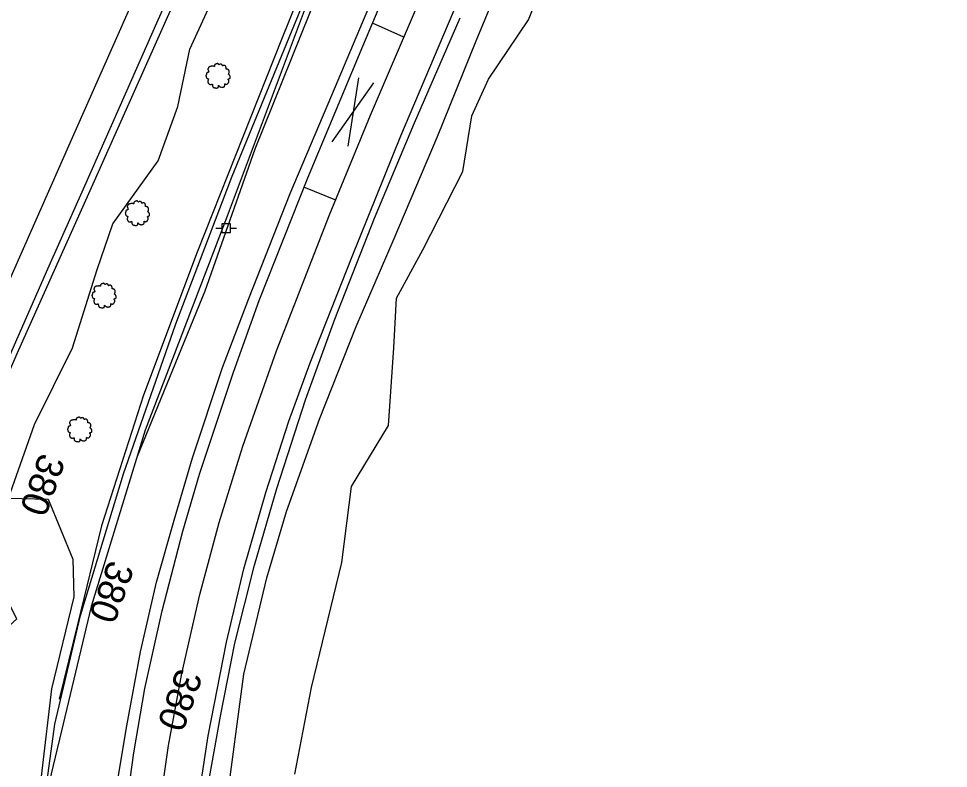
# Model space of a CAD drawing. Extents: x 1901471 to 1963503, y 756461 to 799997.
# Drawn here: x 1940435.5 to 1940707.9, y 778846.4 to 779066.1 of the extents above; entities that cross this region are included whole.
import ezdxf

# ---------------------------------------------------------------- set-up
doc = ezdxf.new("R2010")
doc.units = 0
for name, color, linetype in [('Default', 7, 'Continuous'), ('RD_EX_Fence_Other', 7, 'Continuous'), ('RD_EX_GuardRail', 7, 'Continuous'), ('RD_EX_H2O', 7, 'Continuous'), ('RD_EX_Road', 7, 'Continuous'), ('RD_EX_UT', 7, 'Continuous'), ('RD_EX_VEG', 7, 'Continuous'), ('RD_HC_TX_Sta50', 7, 'Continuous')]:
    doc.layers.add(name, color=color, linetype=linetype)

# ---------------------------------------------------------------- blocks, each defined once
blk = doc.blocks.new('PP')
at = {"layer": 'RD_EX_UT'}
for p, q in [((2.49, 2.51), (-2.51, 2.51)), ((-2.51, 2.51), (-2.51, -2.49)), ((2.49, -2.49), (2.49, 2.51)), ((-5.94, -0.05), (-2.47, -0.05)), ((-2.51, -2.49), (2.49, -2.49)), ((2.42, -0.05), (6.06, -0.05))]:
    blk.add_line(p, q, dxfattribs=at)
blk = doc.blocks.new('T2')
at = {"layer": 'RD_EX_VEG'}
for points in [[(0.05, 7.21), (-0.25, 7.24), (-0.57, 7.14), (-0.82, 7.04), (-1.05, 6.96), (-1.27, 6.86), (-1.57, 6.69), (-1.8, 6.49), (-1.92, 6.24), (-1.97, 6.01), (-2.02, 5.74), (-2.02, 5.56), (-2.15, 5.54), (-2.3, 5.56), (-2.55, 5.64), (-2.8, 5.64), (-3.05, 5.64), (-3.4, 5.61), (-3.75, 5.61), (-4.02, 5.56), (-4.35, 5.51), (-4.72, 5.39), (-5.07, 5.26), (-5.37, 5.01), (-5.62, 4.54), (-5.75, 4.19), (-5.9, 3.94), (-5.75, 3.49), (-5.57, 3.14), (-5.55, 2.94), (-5.47, 2.52), (-5.37, 2.29), (-5.25, 2.09), (-5.32, 2.07), (-5.7, 2.02), (-6, 1.92), (-6.42, 1.69), (-6.64, 1.47), (-6.74, 1.14), (-6.77, 0.79), (-6.87, 0.59), (-6.94, 0.32), (-6.97, 0.24), (-7.02, -0.08), (-6.92, -0.53), (-6.89, -0.88), (-6.77, -1.11), (-6.62, -1.28), (-6.44, -1.53), (-6.05, -1.76), (-5.72, -1.86), (-5.52, -1.88), (-5.7, -2.38), (-5.75, -2.73), (-5.87, -3.13), (-5.87, -3.21), (-5.92, -3.68), (-5.77, -4.01), (-5.7, -4.38), (-5.52, -4.61), (-5.25, -4.91), (-4.92, -5.13), (-4.42, -5.26), (-4.02, -5.23), (-3.45, -5.06), (-3.2, -4.98), (-3.22, -5.16), (-3.2, -5.53), (-3.2, -5.96), (-3.05, -6.28), (-2.95, -6.56), (-2.8, -6.81), (-2.47, -7.03), (-2.07, -7.11), (-1.65, -7.26), (-1.2, -7.33), (-0.7, -7.36), (-0.1, -7.21), (0.18, -7.08), (0.28, -6.91), (0.48, -6.53), (0.43, -6.31), (0.45, -5.71), (0.55, -5.88), (0.73, -6.23), (1.23, -6.53), (1.63, -6.71), (2.1, -6.86), (2.4, -6.93), (2.88, -6.86), (3.25, -6.78), (3.63, -6.66), (3.93, -6.38), (4.1, -6.11), (4.15, -5.83), (4.23, -5.46), (4.28, -5.28)], [(4.28, -5.28), (4.2, -5.11), (4.15, -4.86), (4.23, -4.88), (4.4, -4.93), (4.68, -5.06), (4.9, -5.13), (5.23, -5.11), (5.5, -5.01), (5.95, -4.73), (6.22, -4.26), (6.5, -3.86), (6.57, -3.53), (6.52, -3.31), (6.5, -2.81), (6.3, -2.56), (6.25, -2.43), (6.15, -2.03), (6.22, -1.98), (6.5, -1.93), (6.87, -1.81), (7.15, -1.68), (7.37, -1.51), (7.45, -1.28), (7.42, -0.88), (7.47, -0.48), (7.4, -0.33), (7.3, -0.18), (7.22, 0.02), (7.07, 0.17), (6.97, 0.32), (6.87, 0.42), (6.75, 0.57), (6.57, 0.69), (6.42, 0.74), (6.37, 0.89), (6.52, 1.09), (6.57, 1.19), (6.6, 1.42), (6.82, 1.77), (6.87, 2.17), (6.82, 2.59), (6.77, 2.87), (6.62, 3.14), (6.42, 3.39), (6.3, 3.56), (6.12, 3.69), (5.8, 3.81), (5.55, 3.86), (5.2, 3.86), (5, 3.91), (5.03, 3.96), (5.03, 4.11), (5.03, 4.39), (4.95, 4.84), (4.8, 5.34), (4.8, 5.36), (4.7, 5.61), (4.48, 5.81), (4.3, 5.91), (4.1, 6.04), (3.85, 6.06), (3.55, 6.06), (3.28, 6.01), (3.08, 5.91), (2.9, 5.79), (2.83, 5.94), (2.73, 6.24), (2.68, 6.39), (2.53, 6.56), (2.3, 6.76), (1.85, 6.89), (1.23, 6.81), (0.93, 6.61), (0.78, 6.44), (0.73, 6.56), (0.53, 6.76), (0.43, 6.94), (0.25, 7.06), (0.1, 7.16), (0, 7.21)]]:
    blk.add_spline(points, degree=3, dxfattribs=at)

msp = doc.modelspace()

# ---------------------------------------------------------------- linework, layer by layer
at = {"layer": 'RD_EX_Fence_Other'}
msp.add_lwpolyline([(1940437.46, 778668.12), (1940437.71, 778694.17), (1940437.84, 778735.58), (1940438.5, 778777.85), (1940441.32, 778824.23), (1940446.15, 778859.37), (1940453.63, 778891.26), (1940466.28, 778932.77), (1940481.61, 778976.64), (1940498.08, 779019.93), (1940522.67, 779079.86), (1940543.26, 779130.87), (1940558.36, 779165.03), (1940588, 779237.71), (1940621.08, 779319.22)], dxfattribs=at)
at = {"layer": 'RD_EX_GuardRail'}
msp.add_lwpolyline([(1940323.82, 778687.94), (1940331.33, 778708.23), (1940343.99, 778742.94), (1940352.56, 778766.31), (1940368.63, 778811.33), (1940377.88, 778837.6), (1940382.57, 778848.77), (1940397.11, 778882.08), (1940416.91, 778926.28), (1940435.08, 778967.95), (1940457.79, 779018.6), (1940480.8, 779070.25), (1940501.76, 779118.27), (1940528.55, 779177.69), (1940538.87, 779200.83), (1940547.79, 779221.2), (1940556.79, 779241.59), (1940565, 779260.24), (1940573.97, 779280.39), (1940582.39, 779299.83), (1940590.51, 779318.18)], dxfattribs=at)
at = {"layer": 'RD_EX_H2O'}
for points in [[(1940496.28, 778835.15), (1940501.55, 778874.02), (1940508.24, 778902.24), (1940514.05, 778921.66), (1940523.66, 778948.7), (1940534.45, 778975.88), (1940545.53, 779001.68), (1940558.23, 779031.52), (1940569.58, 779059.61), (1940582.29, 779090.26)], [(1940526.2, 779081.3), (1940504.68, 779027.87), (1940490.03, 778986.21), (1940470.28, 778937.81)]]:
    msp.add_lwpolyline(points, dxfattribs=at)
at = {"layer": 'RD_EX_Road'}
for points in [[(1940487.26, 778830.94), (1940491.03, 778856), (1940496.42, 778883.37), (1940501.55, 778904.92), (1940507.95, 778927.27), (1940514.69, 778948.13), (1940520.96, 778965.21), (1940533.26, 778996.39), (1940547.54, 779031.75), (1940561.46, 779064.63), (1940574.26, 779094.95), (1940587.82, 779126.47), (1940602.42, 779160.14)], [(1940489.16, 779094.39), (1940476.32, 779065.63), (1940466.7, 779043.98), (1940454.79, 779017), (1940444.01, 778992.69), (1940432.21, 778965.78)], [(1940466.63, 778832.07), (1940469.26, 778850.98), (1940472.52, 778869.8), (1940477.53, 778892.6), (1940483.64, 778915.95), (1940488.56, 778932.64), (1940498.51, 778962.54), (1940506.03, 778983.48), (1940520.24, 779019.47), (1940536.39, 779058.02), (1940549.39, 779088.85)], [(1940471.78, 779077.71), (1940451.61, 779032.05), (1940429.46, 778982.08)], [(1940464.03, 778839.64), (1940467.22, 778858.86), (1940471.22, 778880.58), (1940475.92, 778901.02), (1940481.09, 778919.15), (1940486.49, 778937.39), (1940495.28, 778963.84), (1940503, 778984.14), (1940515.04, 779014.82), (1940527.24, 779043.64), (1940541.86, 779078.24)], [(1940476.67, 778833.98), (1940479.44, 778853.18), (1940483.34, 778874.24), (1940488.62, 778897.4), (1940494.25, 778918.43), (1940501.18, 778940.84), (1940511.08, 778968.73), (1940526.65, 779008.6), (1940538.6, 779037.8), (1940552.06, 779069.29)], [(1940490.98, 778841.03), (1940494.7, 778861.73), (1940498.9, 778883.11), (1940504.63, 778905.94), (1940511.15, 778928.42), (1940519.53, 778954.39), (1940528.17, 778978.09), (1940539.74, 779007.63), (1940551.51, 779035.61), (1940564.88, 779066.34)], [(1940548.36, 779060.62), (1940539.22, 779064.73)], [(1940539.51, 779047.32), (1940527.28, 779030.04)], [(1940532.1, 779028.73), (1940535.16, 779048.79)], [(1940528.43, 779012.95), (1940519.13, 779016.67)]]:
    msp.add_lwpolyline(points, dxfattribs=at)
at = {"layer": 'RD_EX_VEG'}
for points in [[(1940516.47, 778844.76), (1940521.33, 778870.16), (1940530.17, 778906.77), (1940533.09, 778929.02), (1940543.93, 778946.9), (1940545.41, 778969.69), (1940546.28, 778984.18), (1940553.91, 778998.35), (1940565.63, 779021.29), (1940568.26, 779037.65), (1940573.23, 779048.34), (1940584.93, 779065.74), (1940597.99, 779098.5), (1940610.52, 779127.12), (1940620.94, 779145.73), (1940637.55, 779183.37), (1940653.65, 779213.21), (1940670.26, 779238.02), (1940676.19, 779257.27), (1940681.57, 779273.28), (1940703.51, 779286.65), (1940724.77, 779305.6)], [(1940432.57, 778925.56), (1940440.15, 778947.23), (1940451.35, 778969.62), (1940458.57, 778992.55), (1940463.16, 779006), (1940476.4, 779024.47), (1940482.15, 779040.39), (1940485.7, 779057.11), (1940497.74, 779083.39), (1940511.05, 779115.43), (1940529.53, 779159.1), (1940586.75, 779275.22)], [(1940601.86, 779270.61), (1940547.35, 779137.89), (1940522.36, 779077.1), (1940496.62, 779008.22), (1940472.55, 778945.52), (1940456.73, 778893.9), (1940448.08, 778857.48), (1940439.49, 778821.73)], [(1940596.81, 779265.61), (1940577.52, 779217.44), (1940558.96, 779172.61), (1940539.27, 779126.36), (1940512.55, 779060.02), (1940487.81, 778997.72), (1940472.15, 778955.77), (1940459.84, 778917.48), (1940452.89, 778888.99), (1940447.4, 778866.67)], [(1940413.31, 778833.18), (1940410.25, 778847.97), (1940413.84, 778866.07), (1940425.42, 778881.57), (1940434.99, 778890.21), (1940432.33, 778895.41), (1940424, 778899.48), (1940423.82, 778914.37), (1940432.57, 778925.56), (1940444.16, 778925.34), (1940451.4, 778907.77), (1940451.7, 778896.73), (1940445.17, 778869.72), (1940439.49, 778821.73)]]:
    msp.add_lwpolyline(points, dxfattribs=at)

# ---------------------------------------------------------------- block references
at = {"layer": 'Default', "xscale": 0.5039370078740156, "yscale": 0.5039370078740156}
msp.add_blockref('PP', (1940496.3, 779004.71), dxfattribs=at)
at = {"layer": 'RD_EX_VEG', "xscale": 0.4921259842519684, "yscale": 0.4921259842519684}
for p in [(1940493.87, 779049.37), (1940470.24, 779009.12), (1940460.46, 778984.99), (1940453.34, 778945.77)]:
    msp.add_blockref('T2', p, dxfattribs=at)

# ---------------------------------------------------------------- texts
at = {"layer": 'RD_HC_TX_Sta50'}
for rotation, p in [(250.288, (1940441.81, 778939.21)), (250.2909, (1940461.99, 778907.83)), (250.2892, (1940482.07, 778876.18))]:
    msp.add_text('380', height=8, rotation=rotation, dxfattribs=at).set_placement(p)

doc.saveas('drawing.dxf')
